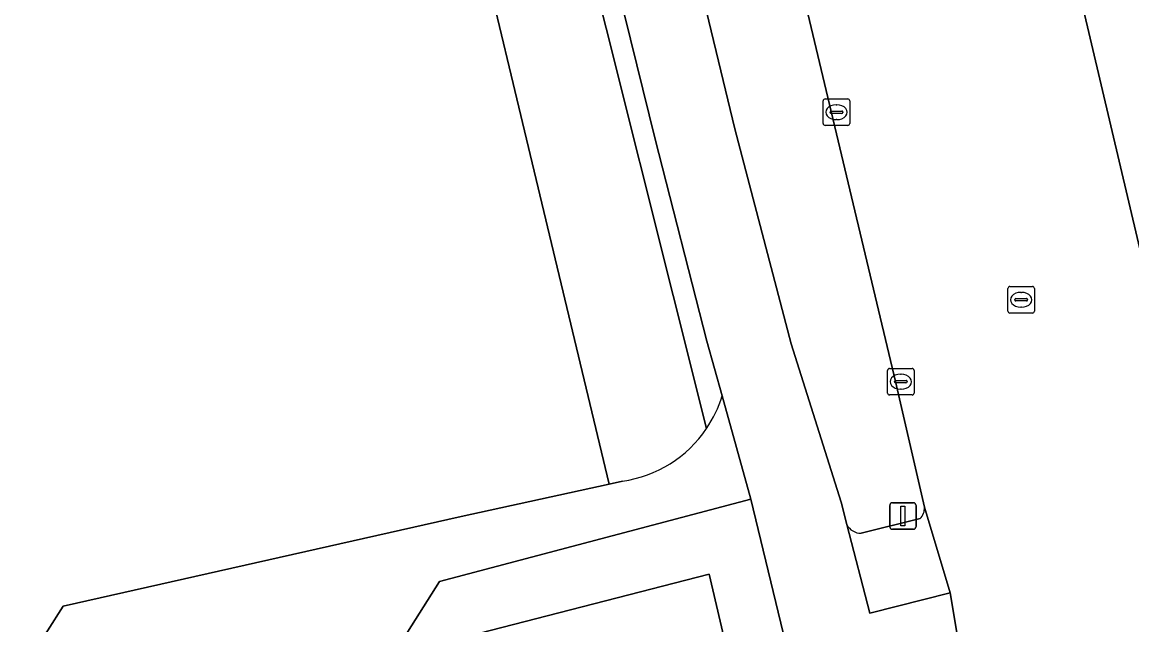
# Model space of a CAD drawing. Extents: x 158455 to 159797, y 387218 to 388672.
# Drawn here: x 159598.44 to 159640.22, y 388262.55 to 388285.25 of the extents above; entities that cross this region are included whole.
import ezdxf

# ---------------------------------------------------------------- set-up
doc = ezdxf.new("R2010")
doc.units = 0
for name, color, linetype in [('IMGEO_Berm_groen', 7, 'Continuous'), ('IMGEO_Erf', 7, 'Continuous'), ('IMGEO_Fietspad_gesloten', 7, 'Continuous'), ('IMGEO_Kolk', 7, 'Continuous'), ('IMGEO_Lichtmast', 7, 'Continuous'), ('IMGEO_Loofbos', 7, 'Continuous'), ('IMGEO_Rijbaan_regionaal_gesloten', 7, 'Continuous'), ('IMGEO_Rioolput', 7, 'Continuous'), ('IMGEO_Verkeerseiland_groen', 7, 'Continuous'), ('IMGEO_Voetpad_open', 7, 'Continuous')]:
    doc.layers.add(name, color=color, linetype=linetype)

msp = doc.modelspace()

# ---------------------------------------------------------------- linework, layer by layer
at = {"layer": 'IMGEO_Berm_groen'}
for points in [[(159540.353, 388651.012), (159540.613, 388649.965), (159543.561, 388650.659), (159545.401, 388643.434), (159542.421, 388642.689), (159552.559, 388601.898), (159557.037, 388583.035), (159566.795, 388540.309), (159575.397, 388502.7), (159583.872, 388464.675), (159592.151, 388427.82), (159600.671, 388389.772), (159609.203, 388351.755), (159623.05, 388290.6), (159623.775, 388287.49), (159625.27, 388281.24), (159627.393, 388273.129), (159629.279, 388267.172), (159629.492, 388266.323)], [(159606.254, 388351.186), (159597.639, 388389.444), (159589.968, 388423.808), (159588.641, 388423.527), (159590.328, 388416.296), (159600.975, 388370.668), (159610.605, 388326.529), (159619.18, 388290.053), (159624.208, 388269.943)], [(159624.796, 388271.174), (159624.224, 388273.238), (159622.272, 388280.842), (159621.116, 388285.526), (159620.082, 388290.065), (159606.254, 388351.186)], [(159632.416, 388266.98), (159631.327, 388271.71), (159621.906, 388311.257), (159621.194, 388314.524), (159620.646, 388317.491), (159620.212, 388320.339), (159619.973, 388322.455), (159619.79, 388329.694), (159619.699, 388331.896), (159619.65, 388332.774)], [(159632.723, 388309.856), (159642.241, 388269.419)], [(159614.147, 388264.186), (159625.874, 388267.279), (159624.796, 388271.174)], [(159621.049, 388267.964), (159620.545, 388267.854), (159614.966, 388266.631), (159599.978, 388263.249), (159597.62, 388259.535), (159602.619, 388256.369), (159604.604, 388255.402), (159607.492, 388253.625), (159614.147, 388264.186)], [(159630.032, 388266.001), (159632.26, 388266.553)]]:
    msp.add_lwpolyline(points, dxfattribs=at)
for centre, radius, start, end in [((159620.451, 388272.494), 4.541, 325.8289, 343.1071), ((159620.451, 388272.494), 4.541, 325.8289, 343.1071), ((159620.397, 388272.516), 4.598, 278.1529, 325.9784), ((159631.85, 388266.945), 0.567, 316.3106, 3.5509), ((159630.017, 388266.59), 0.589, 206.9362, 271.4489)]:
    msp.add_arc(centre, radius, start, end, dxfattribs=at)
at = {"layer": 'IMGEO_Erf'}
msp.add_lwpolyline([(159597.62, 388259.535), (159599.978, 388263.249), (159614.966, 388266.631), (159620.545, 388267.854), (159612.727, 388300.512), (159609.396, 388299.733), (159609.026, 388301.301), (159607.543, 388307.594), (159605.284, 388316.997), (159599.228, 388344.019), (159597.485, 388343.619)], dxfattribs=at)
at = {"layer": 'IMGEO_Fietspad_gesloten'}
for points in [[(159633.886, 388260.246), (159633.908, 388260.603), (159633.389, 388263.756), (159630.357, 388262.993), (159629.492, 388266.323), (159629.279, 388267.172), (159627.393, 388273.129), (159625.27, 388281.24), (159623.775, 388287.49), (159623.05, 388290.6), (159609.203, 388351.755), (159600.671, 388389.772), (159592.151, 388427.82), (159583.872, 388464.675), (159575.397, 388502.7), (159566.795, 388540.309), (159557.037, 388583.035), (159552.559, 388601.898), (159542.421, 388642.689), (159540.613, 388649.965), (159540.353, 388651.012), (159539.53, 388654.351), (159543.874, 388655.358), (159542.595, 388658.557)], [(159536.69, 388652.52), (159536.951, 388651.229), (159537.239, 388650.224), (159538.062, 388647.429), (159546.89, 388612.423), (159553.487, 388585.086), (159563.842, 388539.72), (159572.396, 388502.18), (159580.907, 388464.162), (159589.184, 388427.319), (159589.805, 388424.537), (159589.968, 388423.808), (159597.639, 388389.444), (159606.254, 388351.186), (159620.082, 388290.065), (159621.116, 388285.526), (159622.272, 388280.842), (159624.224, 388273.238), (159624.796, 388271.174), (159625.874, 388267.279), (159627.284, 388261.472), (159627.344, 388261.025)]]:
    msp.add_lwpolyline(points, dxfattribs=at)
at = {"layer": 'IMGEO_Kolk'}
for p, q in [((159628.676, 388282.361), (159629.528, 388282.361)), ((159628.601, 388281.435), (159628.601, 388282.287)), ((159629.089, 388282.141), (159629.114, 388282.141)), ((159629.602, 388282.287), (159629.602, 388281.435)), ((159628.86, 388281.855), (159628.86, 388281.867)), ((159629.298, 388281.818), (159628.9, 388281.818)), ((159628.903, 388281.904), (159629.301, 388281.904)), ((159629.112, 388281.581), (159629.087, 388281.581)), ((159629.344, 388281.867), (159629.344, 388281.855)), ((159629.528, 388281.361), (159628.676, 388281.361)), ((159631.024, 388271.282), (159631.024, 388272.134)), ((159631.099, 388272.208), (159631.951, 388272.208)), ((159631.512, 388271.988), (159631.537, 388271.988)), ((159632.025, 388272.134), (159632.025, 388271.282)), ((159631.283, 388271.702), (159631.283, 388271.714)), ((159631.721, 388271.665), (159631.323, 388271.665)), ((159631.326, 388271.751), (159631.724, 388271.751)), ((159631.767, 388271.714), (159631.767, 388271.702)), ((159631.951, 388271.208), (159631.099, 388271.208)), ((159631.535, 388271.428), (159631.51, 388271.428))]:
    msp.add_line(p, q, dxfattribs=at)
for points in [[(159628.676, 388282.361), (159629.528, 388282.361)], [(159628.601, 388281.435), (159628.601, 388282.287)], [(159629.602, 388282.287), (159629.602, 388281.435)], [(159629.528, 388281.361), (159628.676, 388281.361)], [(159631.024, 388271.282), (159631.024, 388272.134)], [(159631.099, 388272.208), (159631.951, 388272.208)], [(159632.025, 388272.134), (159632.025, 388271.282)], [(159631.951, 388271.208), (159631.099, 388271.208)]]:
    msp.add_lwpolyline(points, dxfattribs=at)
for centre, radius, start, end in [((159628.678, 388282.285), 0.0765, 91.552, 178.448), ((159628.678, 388282.285), 0.0765, 91.552, 178.448), ((159629.526, 388282.285), 0.0765, 1.552, 88.448), ((159629.526, 388282.285), 0.0765, 1.552, 88.448), ((159628.9, 388281.864), 0.0403, 85.8775, 175.7526), ((159628.897, 388281.854), 0.0366, 178.938, 274.7102), ((159629.301, 388281.861), 0.043, 264.8664, 352.4533), ((159629.305, 388281.866), 0.0386, 1.7309, 96.639), ((159628.678, 388281.437), 0.0765, 181.552, 268.448), ((159628.678, 388281.437), 0.0765, 181.552, 268.448), ((159629.526, 388281.437), 0.0765, 271.552, 358.448), ((159629.526, 388281.437), 0.0765, 271.552, 358.448), ((159631.101, 388272.132), 0.0765, 91.552, 178.448), ((159631.101, 388272.132), 0.0765, 91.552, 178.448), ((159631.949, 388272.132), 0.0765, 1.552, 88.448), ((159631.949, 388272.132), 0.0765, 1.552, 88.448), ((159631.323, 388271.711), 0.0403, 85.8775, 175.7526), ((159631.32, 388271.701), 0.0366, 178.938, 274.7102), ((159631.724, 388271.708), 0.043, 264.8664, 352.4533), ((159631.728, 388271.713), 0.0386, 1.7309, 96.639), ((159631.101, 388271.284), 0.0765, 181.552, 268.448), ((159631.101, 388271.284), 0.0765, 181.552, 268.448), ((159631.949, 388271.284), 0.0765, 271.552, 358.448), ((159631.949, 388271.284), 0.0765, 271.552, 358.448)]:
    msp.add_arc(centre, radius, start, end, dxfattribs=at)
for centre, major_axis, ratio, start_param, end_param in [((159629.088, 388281.861), (-0.387, 0.002), 0.722429, 4.712389, 7.853982), ((159629.113, 388281.861), (-0.39, 0.002), 0.717154, 1.570796, 4.712389), ((159631.511, 388271.708), (-0.387, 0.002), 0.722429, 4.712389, 7.853982), ((159631.536, 388271.708), (-0.39, 0.002), 0.717154, 1.570796, 4.712389)]:
    msp.add_ellipse(centre, major_axis=major_axis, ratio=ratio, start_param=start_param, end_param=end_param, dxfattribs=at)
at = {"layer": 'IMGEO_Lichtmast'}
for p, q in [((159631.109, 388266.249), (159631.109, 388267.049)), ((159631.109, 388267.049), (159631.109, 388266.249)), ((159631.209, 388267.149), (159631.999, 388267.149)), ((159631.999, 388267.149), (159631.209, 388267.149)), ((159632.099, 388267.049), (159632.099, 388266.249)), ((159632.099, 388266.249), (159632.099, 388267.049)), ((159631.999, 388266.149), (159631.209, 388266.149)), ((159631.209, 388266.149), (159631.999, 388266.149))]:
    msp.add_line(p, q, dxfattribs=at)
msp.add_lwpolyline([(159631.529, 388267.024), (159631.679, 388267.024), (159631.679, 388266.274), (159631.529, 388266.274), (159631.529, 388267.024)], dxfattribs=at)
for centre, start, end in [((159631.209, 388267.049), 90, 180), ((159631.209, 388267.049), 90, 180), ((159631.999, 388267.049), 0, 90), ((159631.999, 388267.049), 360, 90), ((159631.209, 388266.249), 180, 270), ((159631.209, 388266.249), 180, 270), ((159631.999, 388266.249), 270, 0), ((159631.999, 388266.249), 270, 0)]:
    msp.add_arc(centre, 0.1, start, end, dxfattribs=at)
at = {"layer": 'IMGEO_Loofbos'}
for points in [[(159600.975, 388370.668), (159590.328, 388416.296), (159588.641, 388423.527), (159584.033, 388422.45), (159585.749, 388415.231), (159591.599, 388390.626), (159587.929, 388389.743), (159588.339, 388387.99), (159590.365, 388379.327), (159589.115, 388379.011), (159597.485, 388343.619), (159599.228, 388344.019), (159605.284, 388316.997), (159607.543, 388307.594), (159609.026, 388301.301), (159612.342, 388302.118), (159612.727, 388300.512), (159620.545, 388267.854), (159621.049, 388267.964)], [(159624.208, 388269.943), (159619.18, 388290.053), (159610.605, 388326.529), (159600.975, 388370.668)]]:
    msp.add_lwpolyline(points, dxfattribs=at)
msp.add_arc((159620.397, 388272.516), 4.598, 278.1529, 325.9784, dxfattribs=at)
at = {"layer": 'IMGEO_Rijbaan_regionaal_gesloten'}
for points in [[(159619.65, 388332.774), (159619.699, 388331.896), (159619.79, 388329.694), (159619.973, 388322.455), (159620.212, 388320.339), (159620.646, 388317.491), (159621.194, 388314.524), (159621.906, 388311.257), (159631.327, 388271.71), (159632.416, 388266.98), (159633.389, 388263.756), (159633.908, 388260.603), (159633.886, 388260.246), (159633.886, 388259.961), (159633.866, 388259.002), (159633.794, 388258.224), (159633.532, 388256.933), (159633.352, 388256.311)], [(159643.839, 388263.011), (159643.024, 388266.08), (159642.241, 388269.419), (159632.723, 388309.856)]]:
    msp.add_lwpolyline(points, dxfattribs=at)
at = {"layer": 'IMGEO_Rioolput'}
for p, q in [((159635.558, 388274.369), (159635.558, 388275.221)), ((159635.633, 388275.295), (159636.485, 388275.295)), ((159636.559, 388275.221), (159636.559, 388274.369)), ((159635.817, 388274.789), (159635.817, 388274.801)), ((159635.86, 388274.838), (159636.258, 388274.838)), ((159636.046, 388275.075), (159636.071, 388275.075)), ((159636.301, 388274.801), (159636.301, 388274.789)), ((159636.255, 388274.752), (159635.857, 388274.752)), ((159636.069, 388274.515), (159636.044, 388274.515)), ((159636.485, 388274.295), (159635.633, 388274.295))]:
    msp.add_line(p, q, dxfattribs=at)
for points in [[(159635.558, 388274.369), (159635.558, 388275.221)], [(159635.633, 388275.295), (159636.485, 388275.295)], [(159636.559, 388275.221), (159636.559, 388274.369)], [(159636.485, 388274.295), (159635.633, 388274.295)]]:
    msp.add_lwpolyline(points, dxfattribs=at)
for centre, radius, start, end in [((159635.635, 388275.219), 0.0765, 91.552, 178.448), ((159635.635, 388275.219), 0.0765, 91.552, 178.448), ((159636.483, 388275.219), 0.0765, 1.552, 88.448), ((159636.483, 388275.219), 0.0765, 1.552, 88.448), ((159635.857, 388274.798), 0.0403, 85.8775, 175.7526), ((159636.262, 388274.8), 0.0386, 1.7309, 96.639), ((159635.854, 388274.788), 0.0366, 178.938, 274.7102), ((159636.258, 388274.795), 0.043, 264.8664, 352.4533), ((159635.635, 388274.371), 0.0765, 181.552, 268.448), ((159635.635, 388274.371), 0.0765, 181.552, 268.448), ((159636.483, 388274.371), 0.0765, 271.552, 358.448), ((159636.483, 388274.371), 0.0765, 271.552, 358.448)]:
    msp.add_arc(centre, radius, start, end, dxfattribs=at)
for centre, major_axis, ratio, start_param, end_param in [((159636.045, 388274.795), (-0.387, 0.002), 0.722429, 4.712389, 7.853982), ((159636.07, 388274.795), (-0.39, 0.002), 0.717154, 1.570796, 4.712389)]:
    msp.add_ellipse(centre, major_axis=major_axis, ratio=ratio, start_param=start_param, end_param=end_param, dxfattribs=at)
at = {"layer": 'IMGEO_Verkeerseiland_groen'}
msp.add_lwpolyline([(159625.633, 388258.773), (159624.314, 388264.464), (159615.628, 388262.222), (159609.468, 388252.435), (159611.352, 388251.277)], dxfattribs=at)
at = {"layer": 'IMGEO_Voetpad_open'}
for points in [[(159625.874, 388267.279), (159614.147, 388264.186), (159607.492, 388253.625), (159609.468, 388252.435), (159615.628, 388262.222), (159624.314, 388264.464), (159625.633, 388258.773), (159626.737, 388259.367)], [(159627.344, 388261.025), (159627.284, 388261.472), (159625.874, 388267.279)], [(159629.492, 388266.323), (159630.357, 388262.993), (159633.389, 388263.756), (159632.416, 388266.98)], [(159632.26, 388266.553), (159630.032, 388266.001)]]:
    msp.add_lwpolyline(points, dxfattribs=at)
for centre, radius, start, end in [((159631.85, 388266.945), 0.567, 316.3106, 3.5509), ((159630.017, 388266.59), 0.589, 206.9362, 271.4489)]:
    msp.add_arc(centre, radius, start, end, dxfattribs=at)

doc.saveas('drawing.dxf')
